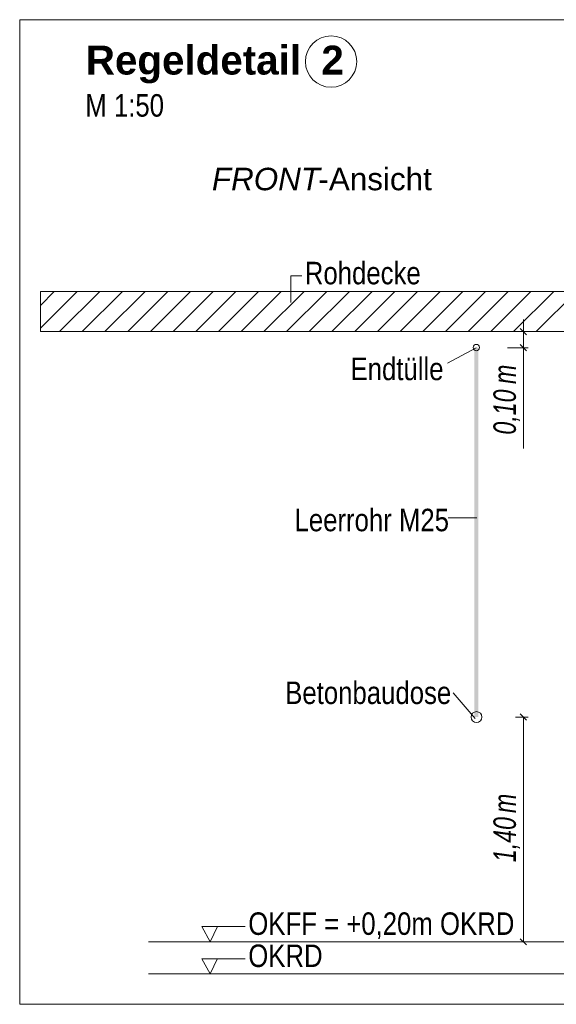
# Model space of a CAD drawing. Extents: x -720 to 300, y 62 to 1162.
# Tile 274 of 280: x 191 to 224, y 892 to 953. Entities that reach past the tile are written whole.
import ezdxf
from ezdxf.lldxf.tags import DXFTag

# ---------------------------------------------------------------- set-up
doc = ezdxf.new("R2010")
doc.units = 0
doc.layers.get('0').update_dxf_attribs({"lineweight": 13})
for name, color, linetype, lineweight, true_color in [('E_Aussparung Bemaßung-A06G93XZ8I', 5, 'Continuous', 9, 0x0000ff), ('E_Betonbaudose', 1, 'Continuous', 13, 0xff0000), ('E_Detail_Beschriftung', 7, 'Continuous', 13, 0x009900), ('E_Detail_Wandschraffur', 7, 'Continuous', 5, 0xc0c0c0), ('E_Leerrohr Beschriftung', 1, 'Continuous', 9, 0xff0000)]:
    doc.layers.add(name, color=color, linetype=linetype, lineweight=lineweight, true_color=true_color)
doc.layers.add('E_Detail_Linie_Text_Bem', color=7, linetype='Continuous', lineweight=13)
doc.styles.get("Standard").update_dxf_attribs({"font": 'ARIALN.TTF'})
tags = doc.linetypes.add('fein_strichliert', pattern=[4, 1, -2, 1]).pattern_tags.tags
tags[8:9] = [DXFTag(74, 4), DXFTag(75, 0), DXFTag(340, '0'), DXFTag(46, 0.0), DXFTag(50, 0.0), DXFTag(44, 0.0), DXFTag(45, 0.0)]
tags[6:7] = [DXFTag(74, 4), DXFTag(75, 0), DXFTag(340, '0'), DXFTag(46, 0.0), DXFTag(50, 0.0), DXFTag(44, 0.0), DXFTag(45, 0.0)]
tags[4:5] = [DXFTag(74, 4), DXFTag(75, 0), DXFTag(340, '0'), DXFTag(46, 0.0), DXFTag(50, 0.0), DXFTag(44, 0.0), DXFTag(45, 0.0)]
tags = doc.linetypes.add('fein_strichliert-A06G93Y38I', pattern=[4, 1, -2, 1]).pattern_tags.tags
tags[8:9] = [DXFTag(74, 4), DXFTag(75, 0), DXFTag(340, '0'), DXFTag(46, 0.0), DXFTag(50, 0.0), DXFTag(44, 0.0), DXFTag(45, 0.0)]
tags[6:7] = [DXFTag(74, 4), DXFTag(75, 0), DXFTag(340, '0'), DXFTag(46, 0.0), DXFTag(50, 0.0), DXFTag(44, 0.0), DXFTag(45, 0.0)]
tags[4:5] = [DXFTag(74, 4), DXFTag(75, 0), DXFTag(340, '0'), DXFTag(46, 0.0), DXFTag(50, 0.0), DXFTag(44, 0.0), DXFTag(45, 0.0)]

# ---------------------------------------------------------------- blocks, each defined once
blk = doc.blocks.new('Referenz-A06G93Y48I')
at = {"layer": 'E_Aussparung Bemaßung-A06G93XZ8I', "linetype": 'Continuous', "ltscale": 0.13}
for p, q in [((222.419, 934.801), (222.419, 926.763)), ((222.719, 934.038), (221.419, 934.038)), ((222.228, 934.229), (222.61, 933.847)), ((222.719, 933.038), (221.419, 933.038)), ((222.228, 933.229), (222.61, 932.847)), ((222.719, 910.038), (221.919, 910.038)), ((222.61, 909.847), (222.228, 910.229)), ((222.419, 910.038), (222.419, 896.038)), ((222.719, 896.038), (221.919, 896.038)), ((222.61, 895.847), (222.228, 896.229))]:
    blk.add_line(p, q, dxfattribs=at)
at = {"layer": 'E_Betonbaudose', "linetype": 'Continuous', "ltscale": 0.13}
for centre, radius in [((219.487, 933.047), 0.2), ((219.496, 910.038), 0.34)]:
    blk.add_circle(centre, radius, dxfattribs=at)
at = {"layer": 'E_Detail_Linie_Text_Bem', "linetype": 'fein_strichliert-A06G93Y38I', "ltscale": 0.65}
for p, q in [((253.805, 953.465), (191.035, 953.465)), ((191.035, 953.465), (191.035, 892.148)), ((191.035, 892.148), (250.778, 892.148))]:
    blk.add_line(p, q, dxfattribs=at)
at = {"layer": 'E_Detail_Linie_Text_Bem', "color": 0, "linetype": 'Continuous', "ltscale": 0.13}
for p, q in [((207.926, 935.858), (207.926, 937.506)), ((207.926, 937.506), (208.613, 937.506)), ((217.685, 932.085), (219.475, 933.038)), ((217.731, 922.452), (219.516, 922.452)), ((218.042, 911.539), (219.406, 909.945)), ((202.9, 896.038), (202.391, 896.987)), ((202.391, 896.987), (205.075, 896.987)), ((203.358, 896.991), (202.9, 896.038)), ((202.9, 894.038), (202.391, 894.987)), ((202.391, 894.987), (205.075, 894.987)), ((203.358, 894.991), (202.9, 894.038))]:
    blk.add_line(p, q, dxfattribs=at)
at = {"layer": 'E_Detail_Linie_Text_Bem', "linetype": 'Continuous', "ltscale": 0.13}
for p, q in [((243.652, 936.538), (192.325, 936.538)), ((192.325, 936.538), (192.325, 934.038)), ((192.325, 934.038), (202.717, 934.038)), ((192.325, 934.038), (241.152, 934.038)), ((202.717, 934.038), (243.652, 934.038)), ((199.051, 896.038), (236.064, 896.038)), ((199.051, 894.038), (236.064, 894.038))]:
    blk.add_line(p, q, dxfattribs=at)
blk.add_solid([(219.621, 933.038), (219.621, 910.038), (219.371, 933.037), (219.371, 910.038)], dxfattribs=at)
at = {"layer": 'E_Detail_Wandschraffur', "linetype": 'fein_strichliert', "ltscale": 0.13}
for p, q in [((192.325, 934.255), (194.608, 936.538)), ((194.936, 934.038), (197.436, 936.538)), ((197.765, 934.038), (200.265, 936.538)), ((200.593, 934.038), (203.093, 936.538)), ((203.422, 934.038), (205.922, 936.538)), ((206.25, 934.038), (208.75, 936.538)), ((209.078, 934.038), (211.578, 936.538)), ((211.907, 934.038), (214.407, 936.538)), ((214.735, 934.038), (217.235, 936.538)), ((217.564, 934.038), (220.064, 936.538)), ((220.392, 934.038), (222.892, 936.538)), ((223.221, 934.038), (225.721, 936.538))]:
    blk.add_line(p, q, dxfattribs=at)
at = {"layer": 'E_Detail_Wandschraffur', "linetype": 'ByBlock', "ltscale": 0.13}
for p, q in [((192.325, 935.669), (193.194, 936.538)), ((193.522, 934.038), (196.022, 936.538)), ((196.351, 934.038), (198.851, 936.538)), ((199.179, 934.038), (201.679, 936.538)), ((202.007, 934.038), (204.507, 936.538)), ((204.836, 934.038), (207.336, 936.538)), ((207.664, 934.038), (210.164, 936.538)), ((210.493, 934.038), (212.993, 936.538)), ((213.321, 934.038), (215.821, 936.538)), ((216.15, 934.038), (218.65, 936.538)), ((218.978, 934.038), (221.478, 936.538)), ((221.806, 934.038), (224.306, 936.538))]:
    blk.add_line(p, q, dxfattribs=at)
at = {"layer": 'E_Leerrohr Beschriftung', "linetype": 'Continuous', "ltscale": 0.13}
blk.add_circle((210.434, 950.858), 1.6, dxfattribs=at)
at = {"layer": 'E_Aussparung Bemaßung-A06G93XZ8I', "linetype": 'Continuous', "ltscale": 0.13, "char_height": 1.4, "attachment_point": 1, "rotation": 90}
for s, insert in [('{\\W0.9;\\fArial Narrow|b0|i1;m}', (220.552, 930.778)), ('{\\W0.9;\\fArial Narrow|b0|i1;0,10 }', (220.552, 927.625)), ('{\\W0.9;\\fArial Narrow|b0|i1;m}', (220.552, 904.058)), ('{\\W0.9;\\fArial Narrow|b0|i1;1,40 }', (220.552, 901.001))]:
    blk.add_mtext(s, dxfattribs=dict(at, insert=insert))
at = {"layer": 'E_Detail_Beschriftung', "color": 1, "linetype": 'Continuous', "lineweight": 35, "ltscale": 0.35, "true_color": 0xff0000, "char_height": 1.8, "attachment_point": 1}
for s, insert in [('{\\fArial|b1|i0;Regeldetail}', (195.153, 951.849)), ('{\\fArial|b1|i0;2}', (209.831, 951.849))]:
    blk.add_mtext(s, dxfattribs=dict(at, insert=insert))
at = {"layer": 'E_Detail_Beschriftung', "linetype": 'Continuous', "ltscale": 0.13, "char_height": 1.4, "attachment_point": 1}
for s, insert in [('{\\fArial Narrow;M 1:50}', (195.123, 948.828)), ('{\\fArial Narrow;Rohdecke}', (208.801, 938.386)), ('{\\fArial Narrow;Endtülle}', (211.648, 932.417)), ('{\\fArial Narrow;Leerrohr M25}', (208.158, 923.007)), ('{\\fArial Narrow;Betonbaudose}', (207.578, 912.249)), ('{\\fArial Narrow;OKFF = +0,20m OKRD}', (205.278, 897.872)), ('{\\fArial Narrow;OKRD}', (205.278, 895.872))]:
    blk.add_mtext(s, dxfattribs=dict(at, insert=insert))
at = {"layer": 'E_Detail_Beschriftung', "linetype": 'Continuous', "lineweight": -2, "ltscale": 0.25, "char_height": 1.4, "attachment_point": 1}
for s, insert in [('{\\fArial;-Ansicht}', (209.649, 944.243)), ('{\\fArial|b0|i1;FRONT}', (203.013, 944.243))]:
    blk.add_mtext(s, dxfattribs=dict(at, insert=insert))

msp = doc.modelspace()

# ---------------------------------------------------------------- block references
at = {"color": 8, "lineweight": 25, "ltscale": 0.25, "true_color": 0x808080}
msp.add_blockref('Referenz-A06G93Y48I', (0, 0), dxfattribs=at)

doc.saveas('drawing.dxf')
